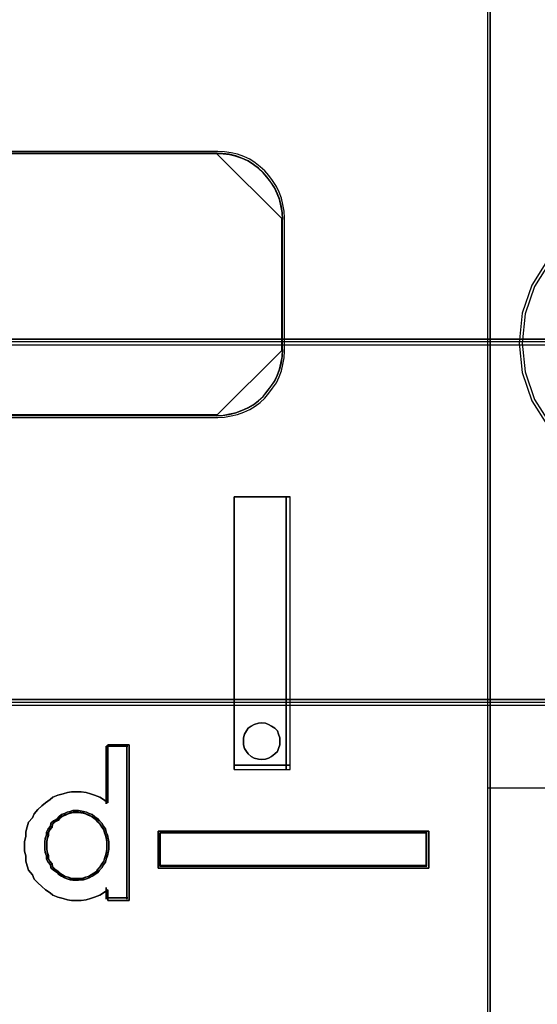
# Model space of a CAD drawing. Header units: millimetres. Extents: x -1290 to 1795, y -4192 to -1311.
# Tile 330 of 656: x 1507.7 to 1509.29, y -3719.23 to -3716.21. Entities that reach past the tile are written whole.
import ezdxf

# ---------------------------------------------------------------- set-up
doc = ezdxf.new("R2010")
doc.units = ezdxf.units.MM
doc.layers.add('30', color=7, linetype='Continuous')
doc.layers.add('45', color=7, linetype='Continuous')
doc.layers.add('Aparatura', color=7, linetype='Continuous', lineweight=13)

# ---------------------------------------------------------------- blocks, each defined once
blk = doc.blocks.new('*U238')
at = {"layer": '45', "color": 7}
for points in [[(693.350843, -383.516436), (711.352212, -383.516436), (711.352212, -383.516436), (711.352212, -466.476382), (711.352212, -466.476382), (693.350843, -466.476382), (693.350843, -466.476382), (693.350843, -383.516436), (693.350843, -383.516436)], [(693.356215, -383.520027), (711.34684, -383.520027), (711.34684, -466.470996), (693.356215, -466.470996), (693.356215, -383.520027)], [(707.423534, -443.023608), (707.423534, -438.842217), (707.423534, -443.023608)], [(707.423534, -438.842217), (708.284834, -438.842217), (707.423534, -438.842217)], [(707.423534, -443.023608), (708.284834, -443.023608), (708.284834, -438.842217), (707.423534, -438.842217), (707.423534, -443.023608)], [(708.222162, -443.023608), (708.222162, -438.842217), (708.222162, -443.023608)], [(708.127258, -442.588234), (708.127258, -442.535626), (708.107539, -442.483017), (708.087821, -442.430409), (708.048385, -442.390953), (707.995803, -442.358073), (707.949794, -442.331769), (707.903785, -442.312041), (707.84463, -442.305465), (707.798621, -442.312041), (707.732894, -442.331769), (707.686885, -442.358073), (707.640876, -442.390953), (707.614585, -442.430409), (707.581721, -442.483017), (707.568576, -442.535626), (707.568576, -442.588234), (707.568576, -442.647418), (707.581721, -442.700026), (707.614585, -442.746058), (707.640876, -442.785515), (707.686885, -442.824971), (707.732894, -442.851275), (707.798621, -442.864427), (707.84463, -442.871003), (707.903785, -442.864427), (707.949794, -442.851275), (707.995803, -442.824971), (708.048385, -442.785515), (708.087821, -442.746058), (708.107539, -442.700026), (708.127258, -442.647418), (708.127258, -442.588234)], [(707.84463, -442.305465), (707.903785, -442.312041), (707.949794, -442.331769), (707.995803, -442.358073), (708.048385, -442.390953), (708.087821, -442.430409), (708.107539, -442.483017), (708.127258, -442.535626), (708.127258, -442.588234), (708.127258, -442.647418), (708.107539, -442.700026), (708.087821, -442.746058), (708.048385, -442.785515), (707.995803, -442.824971), (707.949794, -442.851275), (707.903785, -442.864427), (707.84463, -442.871003), (707.798621, -442.864427), (707.732894, -442.851275), (707.686885, -442.824971), (707.640876, -442.785515), (707.614585, -442.746058), (707.581721, -442.700026), (707.568576, -442.647418), (707.568576, -442.588234), (707.568576, -442.535626), (707.581721, -442.483017), (707.614585, -442.430409), (707.640876, -442.390953), (707.686885, -442.358073), (707.732894, -442.331769), (707.798621, -442.312041), (707.84463, -442.305465)], [(705.817324, -442.644788), (705.817324, -445.032615), (705.489147, -445.032615), (705.489147, -444.870627), (705.422296, -444.912624), (705.3676, -444.948621), (705.282517, -444.978619), (705.221744, -445.002617), (705.154893, -445.020616), (705.081965, -445.032615), (704.996882, -445.032615), (704.930031, -445.032615), (704.869258, -445.020616), (704.802407, -445.002617), (704.723401, -444.978619), (704.644396, -444.948621), (704.601855, -444.912624), (704.535004, -444.870627), (704.47423, -444.816631), (704.413457, -444.762635), (704.358761, -444.702639), (704.334451, -444.636644), (704.273678, -444.564649), (704.249368, -444.498654), (704.231136, -444.426659), (704.231136, -444.348665), (704.212904, -444.27667), (704.212904, -444.198675), (704.212904, -444.126681), (704.231136, -444.048686), (704.231136, -443.976691), (704.249368, -443.904697), (704.273678, -443.832702), (704.334451, -443.766707), (704.358761, -443.700711), (704.413457, -443.634716), (704.47423, -443.58072), (704.535004, -443.532723), (704.601855, -443.484727), (704.644396, -443.44873), (704.723401, -443.418732), (704.802407, -443.394733), (704.869258, -443.376735), (704.930031, -443.364736), (704.996882, -443.364736), (705.081965, -443.364736), (705.154893, -443.376735), (705.221744, -443.394733), (705.282517, -443.418732), (705.3676, -443.44873), (705.422296, -443.484727), (705.489147, -443.532723), (705.489147, -442.644788), (705.817324, -442.644788)], [(704.358761, -443.700711), (704.334451, -443.766707), (704.273678, -443.832702), (704.249368, -443.904697), (704.231136, -443.976691), (704.231136, -444.048686), (704.212904, -444.126681), (704.212904, -444.198675), (704.212904, -444.27667), (704.231136, -444.348665), (704.231136, -444.426659), (704.249368, -444.498654), (704.273678, -444.564649), (704.334451, -444.636644), (704.358761, -444.702639), (704.413457, -444.762635), (704.47423, -444.816631), (704.535004, -444.870627), (704.601855, -444.912624), (704.644396, -444.948621), (704.723401, -444.978619), (704.802407, -445.002617), (704.869258, -445.020616), (704.930031, -445.032615), (704.996882, -445.032615), (705.081965, -445.032615), (705.154893, -445.020616), (705.221744, -445.002617), (705.282517, -444.978619), (705.3676, -444.948621), (705.422296, -444.912624), (705.489147, -444.870627), (705.489147, -445.032615), (705.817324, -445.032615), (705.817324, -442.644788), (705.489147, -442.644788), (705.489147, -443.532723), (705.422296, -443.484727), (705.3676, -443.44873), (705.282517, -443.418732), (705.221744, -443.394733), (705.154893, -443.376735), (705.081965, -443.364736), (704.996882, -443.364736), (704.930031, -443.364736), (704.869258, -443.376735), (704.802407, -443.394733), (704.723401, -443.418732), (704.644396, -443.44873), (704.601855, -443.484727), (704.535004, -443.532723), (704.47423, -443.58072), (704.413457, -443.634716), (704.358761, -443.700711)], [(705.462776, -442.668127), (705.462776, -443.547853), (705.462776, -442.668127)], [(705.462776, -442.668127), (705.794045, -442.668127), (705.462776, -442.668127)], [(705.777929, -442.668127), (705.777929, -445.009275), (705.777929, -442.668127)], [(707.423534, -442.958975), (708.284834, -442.958975), (707.423534, -442.958975)], [(705.50217, -444.187899), (705.50217, -444.132002), (705.495931, -444.082317), (705.483454, -444.026421), (705.464737, -443.982946), (705.45226, -443.93326), (705.421066, -443.889786), (705.396111, -443.846311), (705.358679, -443.809047), (705.333724, -443.777993), (705.290052, -443.74694), (705.246381, -443.715886), (705.20271, -443.697254), (705.159039, -443.678622), (705.115367, -443.666201), (705.040502, -443.653779), (704.996831, -443.653779), (704.95316, -443.653779), (704.909489, -443.666201), (704.865817, -443.678622), (704.822146, -443.697254), (704.778475, -443.715886), (704.734804, -443.74694), (704.709849, -443.777993), (704.6537, -443.809047), (704.616267, -443.846311), (704.610029, -443.889786), (704.572596, -443.93326), (704.547641, -443.982946), (704.547641, -444.026421), (704.528925, -444.082317), (704.522686, -444.132002), (704.522686, -444.187899), (704.522686, -444.243795), (704.528925, -444.29348), (704.547641, -444.349377), (704.547641, -444.399062), (704.572596, -444.442537), (704.610029, -444.486012), (704.616267, -444.529487), (704.6537, -444.566751), (704.709849, -444.604015), (704.734804, -444.635068), (704.778475, -444.659911), (704.822146, -444.684754), (704.865817, -444.697175), (704.909489, -444.715807), (704.95316, -444.722018), (704.996831, -444.722018), (705.040502, -444.722018), (705.115367, -444.715807), (705.159039, -444.697175), (705.20271, -444.684754), (705.246381, -444.659911), (705.290052, -444.635068), (705.333724, -444.604015), (705.358679, -444.566751), (705.396111, -444.529487), (705.421066, -444.486012), (705.45226, -444.442537), (705.464737, -444.399062), (705.483454, -444.349377), (705.495931, -444.29348), (705.50217, -444.243795), (705.50217, -444.187899)], [(704.996831, -443.653779), (705.040502, -443.653779), (705.115367, -443.666201), (705.159039, -443.678622), (705.20271, -443.697254), (705.246381, -443.715886), (705.290052, -443.74694), (705.333724, -443.777993), (705.358679, -443.809047), (705.396111, -443.846311), (705.421066, -443.889786), (705.45226, -443.93326), (705.464737, -443.982946), (705.483454, -444.026421), (705.495931, -444.082317), (705.50217, -444.132002), (705.50217, -444.187899), (705.50217, -444.243795), (705.495931, -444.29348), (705.483454, -444.349377), (705.464737, -444.399062), (705.45226, -444.442537), (705.421066, -444.486012), (705.396111, -444.529487), (705.358679, -444.566751), (705.333724, -444.604015), (705.290052, -444.635068), (705.246381, -444.659911), (705.20271, -444.684754), (705.159039, -444.697175), (705.115367, -444.715807), (705.040502, -444.722018), (704.996831, -444.722018), (704.95316, -444.722018), (704.909489, -444.715807), (704.865817, -444.697175), (704.822146, -444.684754), (704.778475, -444.659911), (704.734804, -444.635068), (704.709849, -444.604015), (704.6537, -444.566751), (704.616267, -444.529487), (704.610029, -444.486012), (704.572596, -444.442537), (704.547641, -444.399062), (704.547641, -444.349377), (704.528925, -444.29348), (704.522686, -444.243795), (704.522686, -444.187899), (704.522686, -444.132002), (704.528925, -444.082317), (704.547641, -444.026421), (704.547641, -443.982946), (704.572596, -443.93326), (704.610029, -443.889786), (704.616267, -443.846311), (704.6537, -443.809047), (704.709849, -443.777993), (704.734804, -443.74694), (704.778475, -443.715886), (704.822146, -443.697254), (704.865817, -443.678622), (704.909489, -443.666201), (704.95316, -443.653779), (704.996831, -443.653779)], [(705.246381, -443.715886), (705.290052, -443.74694), (705.333724, -443.777993), (705.358679, -443.809047), (705.396111, -443.846311), (705.421066, -443.889786), (705.45226, -443.93326), (705.464737, -443.982946), (705.483454, -444.026421), (705.495931, -444.082317), (705.50217, -444.132002), (705.50217, -444.187899), (705.50217, -444.243795), (705.495931, -444.29348), (705.483454, -444.349377), (705.464737, -444.399062), (705.45226, -444.442537), (705.421066, -444.486012), (705.396111, -444.529487), (705.358679, -444.566751), (705.333724, -444.604015), (705.290052, -444.635068), (705.246381, -444.659911), (705.20271, -444.684754), (705.159039, -444.697175), (705.115367, -444.715807), (705.040502, -444.722018), (704.996831, -444.722018), (704.95316, -444.722018), (704.909489, -444.715807), (704.865817, -444.697175), (704.822146, -444.684754), (704.778475, -444.659911), (704.734804, -444.635068), (704.709849, -444.604015), (704.6537, -444.566751), (704.616267, -444.529487), (704.610029, -444.486012), (704.572596, -444.442537), (704.547641, -444.399062), (704.547641, -444.349377), (704.528925, -444.29348), (704.522686, -444.243795), (704.522686, -444.187899), (704.522686, -444.132002), (704.528925, -444.082317), (704.547641, -444.026421), (704.547641, -443.982946), (704.572596, -443.93326), (704.610029, -443.889786), (704.616267, -443.846311), (704.6537, -443.809047), (704.709849, -443.777993), (704.734804, -443.74694), (704.778475, -443.715886), (704.822146, -443.697254), (704.865817, -443.678622), (704.909489, -443.666201), (704.95316, -443.653779), (704.996831, -443.653779), (705.040502, -443.653779), (705.115367, -443.666201), (705.159039, -443.678622), (705.20271, -443.697254), (705.246381, -443.715886)], [(704.997573, -444.698678), (705.039168, -444.698678), (705.110475, -444.692739), (705.15207, -444.674921), (705.193665, -444.663043), (705.235261, -444.639285), (705.276856, -444.615528), (705.318452, -444.585832), (705.342221, -444.550196), (705.377874, -444.51456), (705.401643, -444.472985), (705.431354, -444.43141), (705.443238, -444.389835), (705.461065, -444.34232), (705.472949, -444.288867), (705.478891, -444.241352), (705.478891, -444.187899), (705.478891, -444.134445), (705.472949, -444.086931), (705.461065, -444.033477), (705.443238, -443.991902), (705.431354, -443.944387), (705.401643, -443.902812), (705.377874, -443.861237), (705.342221, -443.825602), (705.318452, -443.795905), (705.276856, -443.766209), (705.235261, -443.736512), (705.193665, -443.718694), (705.15207, -443.700876), (705.110475, -443.688998), (705.039168, -443.677119), (704.997573, -443.677119), (704.955977, -443.677119), (704.914382, -443.688998), (704.872786, -443.700876), (704.831191, -443.718694), (704.789595, -443.736512), (704.748, -443.766209), (704.724231, -443.795905), (704.670751, -443.825602), (704.635098, -443.861237), (704.629156, -443.902812), (704.593502, -443.944387), (704.569733, -443.991902), (704.569733, -444.033477), (704.551907, -444.086931), (704.545965, -444.134445), (704.545965, -444.187899), (704.545965, -444.241352), (704.551907, -444.288867), (704.569733, -444.34232), (704.569733, -444.389835), (704.593502, -444.43141), (704.629156, -444.472985), (704.635098, -444.51456), (704.670751, -444.550196), (704.724231, -444.585832), (704.748, -444.615528), (704.789595, -444.639285), (704.831191, -444.663043), (704.872786, -444.674921), (704.914382, -444.692739), (704.955977, -444.698678), (704.997573, -444.698678)], [(705.471729, -444.188796), (705.471729, -444.136188), (705.465878, -444.089425), (705.454176, -444.036817), (705.436623, -443.9959), (705.424921, -443.949137), (705.395666, -443.908219), (705.372262, -443.867302), (705.337157, -443.83223), (705.313753, -443.803003), (705.272796, -443.773776), (705.231839, -443.744549), (705.190883, -443.727013), (705.149926, -443.709477), (705.108969, -443.697787), (705.038757, -443.686096), (704.997801, -443.686096), (704.956844, -443.686096), (704.915887, -443.697787), (704.87493, -443.709477), (704.833974, -443.727013), (704.793017, -443.744549), (704.75206, -443.773776), (704.728656, -443.803003), (704.675998, -443.83223), (704.640892, -443.867302), (704.635041, -443.908219), (704.599935, -443.949137), (704.576531, -443.9959), (704.576531, -444.036817), (704.558978, -444.089425), (704.553127, -444.136188), (704.553127, -444.188796), (704.553127, -444.241405), (704.558978, -444.288167), (704.576531, -444.340776), (704.576531, -444.387538), (704.599935, -444.428456), (704.635041, -444.469373), (704.640892, -444.510291), (704.675998, -444.545363), (704.728656, -444.580435), (704.75206, -444.609662), (704.793017, -444.633043), (704.833974, -444.656425), (704.87493, -444.668115), (704.915887, -444.685652), (704.956844, -444.691497), (704.997801, -444.691497), (705.038757, -444.691497), (705.108969, -444.685652), (705.149926, -444.668115), (705.190883, -444.656425), (705.231839, -444.633043), (705.272796, -444.609662), (705.313753, -444.580435), (705.337157, -444.545363), (705.372262, -444.510291), (705.395666, -444.469373), (705.424921, -444.428456), (705.436623, -444.387538), (705.454176, -444.340776), (705.465878, -444.288167), (705.471729, -444.241405), (705.471729, -444.188796)], [(706.261404, -443.969763), (710.410332, -443.969763), (710.410332, -444.535301), (706.261404, -444.535301), (706.261404, -443.969763)], [(705.462776, -444.835126), (705.462776, -445.009275), (705.462776, -444.835126)], [(705.462776, -444.991322), (705.794045, -444.991322), (705.462776, -444.991322)]]:
    blk.add_lwpolyline(points, close=True, dxfattribs=at)
at = {"layer": '45', "color": 3}
for points in [[(703.185538, -437.626759), (707.177094, -437.626759), (707.277325, -437.620825), (707.377556, -437.60302), (707.477787, -437.57928), (707.572122, -437.543671), (707.666458, -437.502127), (707.749001, -437.454648), (707.825648, -437.395299), (707.8964, -437.330016), (707.955359, -437.252862), (708.014318, -437.175709), (708.073278, -437.092621), (708.11455, -437.003597), (708.149925, -436.908639), (708.173509, -436.813681), (708.191197, -436.712788), (708.197093, -436.605961), (708.197093, -434.564363), (708.191197, -434.46347), (708.173509, -434.362577), (708.149925, -434.261684), (708.11455, -434.172661), (708.073278, -434.083638), (708.014318, -433.994615), (707.955359, -433.917462), (707.8964, -433.846243), (707.825648, -433.780959), (707.749001, -433.721611), (707.666458, -433.668197), (707.572122, -433.626653), (707.477787, -433.591043), (707.377556, -433.567304), (707.277325, -433.555434), (707.177094, -433.549499), (703.185538, -433.549499)], [(703.185538, -437.626759), (707.177094, -437.626759), (707.277325, -437.620825), (707.377556, -437.60302), (707.477787, -437.57928), (707.572122, -437.543671), (707.666458, -437.502127), (707.749001, -437.454648), (707.825648, -437.395299), (707.8964, -437.330016), (707.955359, -437.252862), (708.014318, -437.175709), (708.073278, -437.092621), (708.11455, -437.003597), (708.149925, -436.908639), (708.173509, -436.813681), (708.191197, -436.712788), (708.197093, -436.605961), (708.197093, -434.564363), (708.191197, -434.46347), (708.173509, -434.362577), (708.149925, -434.261684), (708.11455, -434.172661), (708.073278, -434.083638), (708.014318, -433.994615), (707.955359, -433.917462), (707.8964, -433.846243), (707.825648, -433.780959), (707.749001, -433.721611), (707.666458, -433.668197), (707.572122, -433.626653), (707.477787, -433.591043), (707.377556, -433.567304), (707.277325, -433.555434), (707.177094, -433.549499), (707.177094, -433.549499), (703.185538, -433.549499)], [(703.185538, -437.626759), (707.177094, -437.626759), (707.277325, -437.620825), (707.377556, -437.60302), (707.477787, -437.57928), (707.572122, -437.543671), (707.666458, -437.502127), (707.749001, -437.454648), (707.825648, -437.395299), (707.8964, -437.330016), (707.955359, -437.252862), (708.014318, -437.175709), (708.073278, -437.092621), (708.11455, -437.003597), (708.149925, -436.908639), (708.173509, -436.813681), (708.191197, -436.712788), (708.197093, -436.605961), (708.197093, -434.564363), (708.191197, -434.46347), (708.173509, -434.362577), (708.149925, -434.261684), (708.11455, -434.172661), (708.073278, -434.083638), (708.014318, -433.994615), (707.955359, -433.917462), (707.8964, -433.846243), (707.825648, -433.780959), (707.749001, -433.721611), (707.666458, -433.668197), (707.572122, -433.626653), (707.477787, -433.591043), (707.377556, -433.567304), (707.277325, -433.555434), (707.177094, -433.549499), (703.185538, -433.549499)], [(703.185538, -437.626759), (707.177094, -437.626759), (707.277325, -437.620825), (707.377556, -437.60302), (707.477787, -437.57928), (707.572122, -437.543671), (707.666458, -437.502127), (707.749001, -437.454648), (707.825648, -437.395299), (707.8964, -437.330016), (707.955359, -437.252862), (708.014318, -437.175709), (708.073278, -437.092621), (708.11455, -437.003597), (708.149925, -436.908639), (708.173509, -436.813681), (708.191197, -436.712788), (708.197093, -436.605961), (708.197093, -434.564363), (708.191197, -434.46347), (708.173509, -434.362577), (708.149925, -434.261684), (708.11455, -434.172661), (708.073278, -434.083638), (708.014318, -433.994615), (707.955359, -433.917462), (707.8964, -433.846243), (707.825648, -433.780959), (707.749001, -433.721611), (707.666458, -433.668197), (707.572122, -433.626653), (707.477787, -433.591043), (707.377556, -433.567304), (707.277325, -433.555434), (707.177094, -433.549499), (703.185538, -433.549499)], [(703.185538, -437.626759), (707.177094, -437.626759), (707.277325, -437.620825), (707.377556, -437.60302), (707.477787, -437.57928), (707.572122, -437.543671), (707.666458, -437.502127), (707.749001, -437.454648), (707.825648, -437.395299), (707.8964, -437.330016), (707.955359, -437.252862), (708.014318, -437.175709), (708.073278, -437.092621), (708.11455, -437.003597), (708.149925, -436.908639), (708.173509, -436.813681), (708.191197, -436.712788), (708.197093, -436.605961), (708.197093, -434.564363), (708.191197, -434.46347), (708.173509, -434.362577), (708.149925, -434.261684), (708.11455, -434.172661), (708.073278, -434.083638), (708.014318, -433.994615), (707.955359, -433.917462), (707.8964, -433.846243), (707.825648, -433.780959), (707.749001, -433.721611), (707.666458, -433.668197), (707.572122, -433.626653), (707.477787, -433.591043), (707.377556, -433.567304), (707.277325, -433.555434), (707.177094, -433.549499), (703.185538, -433.549499)], [(703.185538, -437.626759), (707.177094, -437.626759), (707.177094, -437.626759), (707.277325, -437.620825), (707.377556, -437.60302), (707.477787, -437.57928), (707.572122, -437.543671), (707.666458, -437.502127), (707.749001, -437.454648), (707.825648, -437.395299), (707.8964, -437.330016), (707.955359, -437.252862), (708.014318, -437.175709), (708.073278, -437.092621), (708.11455, -437.003597), (708.149925, -436.908639), (708.173509, -436.813681), (708.191197, -436.712788), (708.197093, -436.605961), (708.197093, -434.564363), (708.191197, -434.46347), (708.173509, -434.362577), (708.149925, -434.261684), (708.11455, -434.172661), (708.073278, -434.083638), (708.014318, -433.994615), (707.955359, -433.917462), (707.8964, -433.846243), (707.825648, -433.780959), (707.749001, -433.721611), (707.666458, -433.668197), (707.572122, -433.626653), (707.477787, -433.591043), (707.377556, -433.567304), (707.277325, -433.555434), (707.177094, -433.549499), (703.185538, -433.549499)], [(703.205242, -437.594443), (707.156859, -437.594443), (707.256087, -437.588602), (707.355315, -437.57108), (707.454544, -437.547717), (707.547935, -437.512672), (707.641326, -437.471786), (707.723043, -437.42506), (707.798924, -437.366652), (707.868967, -437.302403), (707.927337, -437.226473), (707.985706, -437.150542), (708.044076, -437.068771), (708.084934, -436.981159), (708.119956, -436.887707), (708.143304, -436.794254), (708.160815, -436.69496), (708.166652, -436.589826), (708.166652, -434.580592), (708.160815, -434.481298), (708.143304, -434.382005), (708.119956, -434.282711), (708.084934, -434.195099), (708.044076, -434.107487), (707.985706, -434.019875), (707.927337, -433.943945), (707.868967, -433.873856), (707.798924, -433.809607), (707.723043, -433.751199), (707.641326, -433.698632), (707.547935, -433.657746), (707.454544, -433.622701), (707.355315, -433.599338), (707.256087, -433.587657), (707.156859, -433.581816), (703.205242, -433.581816)], [(703.205242, -437.594443), (707.156859, -437.594443), (707.256087, -437.588602), (707.355315, -437.57108), (707.454544, -437.547717), (707.547935, -437.512672), (707.641326, -437.471786), (707.723043, -437.42506), (707.798924, -437.366652), (707.868967, -437.302403), (707.927337, -437.226473), (707.985706, -437.150542), (708.044076, -437.068771), (708.084934, -436.981159), (708.119956, -436.887707), (708.143304, -436.794254), (708.160815, -436.69496), (708.166652, -436.589826), (708.166652, -434.580592), (708.160815, -434.481298), (708.143304, -434.382005), (708.119956, -434.282711), (708.084934, -434.195099), (708.044076, -434.107487), (707.985706, -434.019875), (707.927337, -433.943945), (707.868967, -433.873856), (707.798924, -433.809607), (707.723043, -433.751199), (707.641326, -433.698632), (707.547935, -433.657746), (707.454544, -433.622701), (707.355315, -433.599338), (707.256087, -433.587657), (707.156859, -433.581816), (707.156859, -433.581816), (703.205242, -433.581816)], [(703.205242, -437.594443), (707.156859, -437.594443), (707.256087, -437.588602), (707.355315, -437.57108), (707.454544, -437.547717), (707.547935, -437.512672), (707.641326, -437.471786), (707.723043, -437.42506), (707.798924, -437.366652), (707.868967, -437.302403), (707.927337, -437.226473), (707.985706, -437.150542), (708.044076, -437.068771), (708.084934, -436.981159), (708.119956, -436.887707), (708.143304, -436.794254), (708.160815, -436.69496), (708.166652, -436.589826), (708.166652, -434.580592), (708.160815, -434.481298), (708.143304, -434.382005), (708.119956, -434.282711), (708.084934, -434.195099), (708.044076, -434.107487), (707.985706, -434.019875), (707.927337, -433.943945), (707.868967, -433.873856), (707.798924, -433.809607), (707.723043, -433.751199), (707.641326, -433.698632), (707.547935, -433.657746), (707.454544, -433.622701), (707.355315, -433.599338), (707.256087, -433.587657), (707.156859, -433.581816), (703.205242, -433.581816)], [(703.205242, -437.594443), (707.156859, -437.594443), (707.256087, -437.588602), (707.355315, -437.57108), (707.454544, -437.547717), (707.547935, -437.512672), (707.641326, -437.471786), (707.723043, -437.42506), (707.798924, -437.366652), (707.868967, -437.302403), (707.927337, -437.226473), (707.985706, -437.150542), (708.044076, -437.068771), (708.084934, -436.981159), (708.119956, -436.887707), (708.143304, -436.794254), (708.160815, -436.69496), (708.166652, -436.589826), (708.166652, -434.580592), (708.160815, -434.481298), (708.143304, -434.382005), (708.119956, -434.282711), (708.084934, -434.195099), (708.044076, -434.107487), (707.985706, -434.019875), (707.927337, -433.943945), (707.868967, -433.873856), (707.798924, -433.809607), (707.723043, -433.751199), (707.641326, -433.698632), (707.547935, -433.657746), (707.454544, -433.622701), (707.355315, -433.599338), (707.256087, -433.587657), (707.156859, -433.581816), (703.205242, -433.581816)], [(703.205242, -437.594443), (707.156859, -437.594443), (707.256087, -437.588602), (707.355315, -437.57108), (707.454544, -437.547717), (707.547935, -437.512672), (707.641326, -437.471786), (707.723043, -437.42506), (707.798924, -437.366652), (707.868967, -437.302403), (707.927337, -437.226473), (707.985706, -437.150542), (708.044076, -437.068771), (708.084934, -436.981159), (708.119956, -436.887707), (708.143304, -436.794254), (708.160815, -436.69496), (708.166652, -436.589826), (708.166652, -434.580592), (708.160815, -434.481298), (708.143304, -434.382005), (708.119956, -434.282711), (708.084934, -434.195099), (708.044076, -434.107487), (707.985706, -434.019875), (707.927337, -433.943945), (707.868967, -433.873856), (707.798924, -433.809607), (707.723043, -433.751199), (707.641326, -433.698632), (707.547935, -433.657746), (707.454544, -433.622701), (707.355315, -433.599338), (707.256087, -433.587657), (707.156859, -433.581816), (703.205242, -433.581816)], [(703.205242, -437.594443), (707.156859, -437.594443), (707.156859, -437.594443), (707.256087, -437.588602), (707.355315, -437.57108), (707.454544, -437.547717), (707.547935, -437.512672), (707.641326, -437.471786), (707.723043, -437.42506), (707.798924, -437.366652), (707.868967, -437.302403), (707.927337, -437.226473), (707.985706, -437.150542), (708.044076, -437.068771), (708.084934, -436.981159), (708.119956, -436.887707), (708.143304, -436.794254), (708.160815, -436.69496), (708.166652, -436.589826), (708.166652, -434.580592), (708.160815, -434.481298), (708.143304, -434.382005), (708.119956, -434.282711), (708.084934, -434.195099), (708.044076, -434.107487), (707.985706, -434.019875), (707.927337, -433.943945), (707.868967, -433.873856), (707.798924, -433.809607), (707.723043, -433.751199), (707.641326, -433.698632), (707.547935, -433.657746), (707.454544, -433.622701), (707.355315, -433.599338), (707.256087, -433.587657), (707.156859, -433.581816), (703.205242, -433.581816)]]:
    blk.add_lwpolyline(points, dxfattribs=at)
for points in [[(707.16568, -433.572839), (697.123735, -433.572839), (707.16568, -433.572839)], [(708.173814, -434.589012), (708.167884, -434.487989), (708.150091, -434.386966), (708.126367, -434.285943), (708.090782, -434.196805), (708.049266, -434.107667), (707.989957, -434.018529), (707.930649, -433.941276), (707.87134, -433.869966), (707.80017, -433.804598), (707.723068, -433.745172), (707.640036, -433.69169), (707.545142, -433.650092), (707.450248, -433.614437), (707.349424, -433.590667), (707.248599, -433.578781), (707.147774, -433.572839), (708.173814, -434.589012)], [(708.157699, -436.598019), (708.157699, -434.572854), (708.157699, -436.598019)], [(707.147774, -437.60342), (707.248599, -437.59748), (707.349424, -437.579663), (707.450248, -437.555905), (707.545142, -437.52027), (707.640036, -437.478695), (707.723068, -437.43118), (707.80017, -437.371787), (707.87134, -437.306455), (707.930649, -437.229244), (707.989957, -437.152033), (708.049266, -437.068883), (708.090782, -436.979793), (708.126367, -436.884765), (708.150091, -436.789736), (708.167884, -436.688768), (708.173814, -436.581861), (707.147774, -437.60342)], [(707.16568, -437.585466), (697.123735, -437.585466), (707.16568, -437.585466)]]:
    blk.add_lwpolyline(points, close=True, dxfattribs=at)
at = {"layer": '45', "color": 1}
for points in [[(704.996831, -443.653779), (705.040502, -443.653779), (705.115367, -443.666201), (705.159039, -443.678622), (705.20271, -443.697254), (705.246381, -443.715886), (705.290052, -443.74694), (705.333724, -443.777993), (705.358679, -443.809047), (705.396111, -443.846311), (705.421066, -443.889786), (705.45226, -443.93326), (705.464737, -443.982946), (705.483454, -444.026421), (705.495931, -444.082317), (705.50217, -444.132002), (705.50217, -444.187899), (705.50217, -444.243795), (705.495931, -444.29348), (705.483454, -444.349377), (705.464737, -444.399062), (705.45226, -444.442537), (705.421066, -444.486012), (705.396111, -444.529487), (705.358679, -444.566751), (705.333724, -444.604015), (705.290052, -444.635068), (705.246381, -444.659911), (705.20271, -444.684754), (705.159039, -444.697175), (705.115367, -444.715807), (705.040502, -444.722018), (704.996831, -444.722018), (704.95316, -444.722018), (704.909489, -444.715807), (704.865817, -444.697175), (704.822146, -444.684754), (704.778475, -444.659911), (704.734804, -444.635068), (704.709849, -444.604015), (704.6537, -444.566751), (704.616267, -444.529487), (704.610029, -444.486012), (704.572596, -444.442537), (704.547641, -444.399062), (704.547641, -444.349377), (704.528925, -444.29348), (704.522686, -444.243795), (704.522686, -444.187899), (704.522686, -444.132002), (704.528925, -444.082317), (704.547641, -444.026421), (704.547641, -443.982946), (704.572596, -443.93326), (704.610029, -443.889786), (704.616267, -443.846311), (704.6537, -443.809047), (704.709849, -443.777993), (704.734804, -443.74694), (704.778475, -443.715886), (704.822146, -443.697254), (704.865817, -443.678622), (704.909489, -443.666201), (704.95316, -443.653779), (704.996831, -443.653779)], [(710.410332, -443.969763), (706.261404, -443.969763), (706.261404, -444.535301), (710.410332, -444.535301), (710.410332, -443.969763)], [(706.284682, -443.993102), (710.387053, -443.993102), (706.284682, -443.993102)], [(706.284682, -443.993102), (706.284682, -444.511961), (706.284682, -443.993102)], [(710.3781, -444.000284), (706.291845, -444.000284), (706.291845, -444.50478), (710.3781, -444.50478), (710.3781, -444.000284)], [(710.369147, -444.511961), (710.369147, -443.993102), (710.369147, -444.511961)], [(706.284682, -444.495803), (710.387053, -444.495803), (706.284682, -444.495803)]]:
    blk.add_lwpolyline(points, close=True, dxfattribs=at)
blk = doc.blocks.new('*U241')
at = {"layer": '30', "color": 7}
for points in [[(764.797637, -562.409592), (117.203183, -562.409592), (117.203183, -563.929167), (117.203183, -584.997873), (117.203183, -586.476379), (764.797637, -586.476379), (764.797637, -584.997873), (764.797637, -563.929167), (764.797637, -562.409592)], [(117.203183, -586.390201), (764.797637, -586.390201), (117.203183, -586.390201)], [(764.797637, -586.390201), (117.203183, -586.390201), (117.203183, -587.886334), (117.203183, -589.465585), (117.203183, -592.000698), (764.797637, -592.000698), (764.797637, -589.465585), (764.797637, -587.886334), (764.797637, -586.390201)], [(764.754661, -586.431495), (117.246158, -586.431495), (117.246158, -587.905125), (117.246158, -589.460624), (117.246158, -591.957609), (764.754661, -591.957609), (764.754661, -589.460624), (764.754661, -587.905125), (764.754661, -586.431495)], [(117.203183, -591.914521), (764.797637, -591.914521), (117.203183, -591.914521)]]:
    blk.add_lwpolyline(points, close=True, dxfattribs=at)
blk = doc.blocks.new('*U251')
at = {"layer": '45', "color": 7}
for points in [[(435.005325, -698.804806), (435.005325, -750.882783)], [(435.927863, -735.525931), (435.688018, -735.905724), (435.540169, -736.33549), (435.494172, -736.798571), (435.540169, -737.248326), (435.688018, -737.678092), (435.927863, -738.057885)], [(435.962772, -735.554868), (435.728379, -735.92598), (435.58389, -736.345923), (435.538938, -736.798419), (435.58389, -737.237894), (435.728379, -737.657836), (435.962772, -738.028949)], [(435.005325, -743.613374), (439.999438, -743.613374)]]:
    blk.add_lwpolyline(points, dxfattribs=at)
for points in [[(435.005325, -750.882783), (439.999438, -750.882783), (439.999438, -750.882783), (439.999438, -698.804806), (439.999438, -698.804806), (435.005325, -698.804806), (435.005325, -750.882783)], [(435.050091, -750.837899), (439.954672, -750.837899), (439.954672, -698.84969), (435.050091, -698.84969), (435.050091, -750.837899)]]:
    blk.add_lwpolyline(points, close=True, dxfattribs=at)

msp = doc.modelspace()

# ---------------------------------------------------------------- block references
at = {"layer": 'Aparatura', "color": 7, "lineweight": 13, "xscale": 0.2, "yscale": 0.2, "zscale": 0.2}
for name, p in [('*U238', (1366.8706, -3629.9031)), ('*U251', (1422.1311, -3569.8412)), ('*U241', (1388.9844, -3599.9102))]:
    msp.add_blockref(name, p, dxfattribs=at)

doc.saveas('drawing.dxf')
